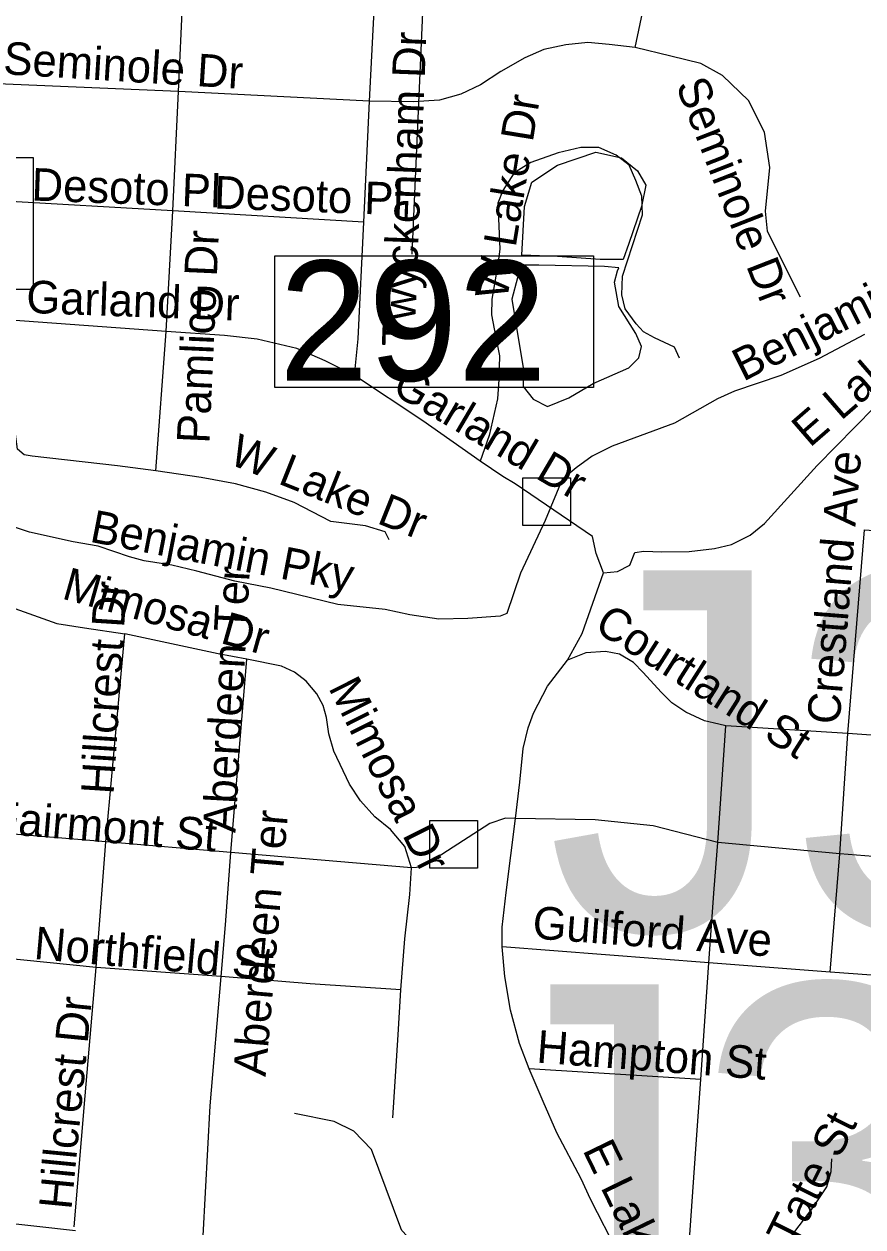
# Model space of a CAD drawing. Extents: x 1662474 to 1856135, y 779280 to 917889.
# Drawn here: x 1759792 to 1762237, y 846717 to 850224 of the extents above; entities that cross this region are included whole.
import ezdxf

# ---------------------------------------------------------------- set-up
doc = ezdxf.new("R2010")
doc.units = 0
for name, color, linetype in [('Exist Hydrographic Creek Single Shore', 7, 'Continuous'), ('Exist Hydrographic Pond Under 1500 Sq Ft', 7, 'Continuous'), ('Exist Road Non-System Structure Non-Sys Other Attributed CELL', 7, 'Continuous'), ('Exist Road Non-System Structure Non-Sys Other Number Label', 7, 'Continuous'), ('Exist Road Non-System Type 51', 7, 'Continuous'), ('Exist Road Non-System Type 51 Label', 7, 'Continuous'), ('Exist Road Primary US Structure Standard Bridge Number Label', 7, 'Continuous'), ('Exist Road Secondary Structure Standard Bridge Number Label', 7, 'Continuous'), ('Exist Road Secondary Type 51 Divided Attributed', 7, 'Continuous')]:
    doc.layers.add(name, color=color, linetype=linetype)

msp = doc.modelspace()

# ---------------------------------------------------------------- linework, layer by layer
at = {"layer": 'Exist Hydrographic Creek Single Shore'}
for points in [[(1762241.6, 849319), (1762110.1, 849248.9), (1761998, 849199), (1761862.9, 849153.1), (1761813.5, 849131.3), (1761688.2, 849060.4), (1761506.1, 848993.5), (1761447.6, 848964.1), (1761401.8, 848929.8), (1761360.8, 848895.6), (1761310.9, 848776.4), (1761239.2, 848622.7), (1761199.1, 848505.9), (1761179.4, 848498), (1761085.8, 848490.4), (1761000.9, 848489.3), (1760916.1, 848501.9)], [(1760916.1, 848501.9), (1760844.8, 848517.4), (1760706.1, 848532.1), (1760511.1, 848579.1), (1760405.9, 848599.8), (1760295.6, 848628.7), (1760222.5, 848646.2), (1760141.4, 848659.1), (1760098.6, 848670.7), (1760007.8, 848701.4), (1759934.5, 848714), (1759807.8, 848742.9), (1759679.4, 848784.9)]]:
    msp.add_lwpolyline(points, dxfattribs=at)
at = {"layer": 'Exist Hydrographic Pond Under 1500 Sq Ft'}
for points in [[(1761471.5, 849537.8), (1761346.6, 849546.1), (1761242.6, 849550.3), (1761250.9, 849691.7), (1761271.7, 849762.5), (1761346.6, 849812.4), (1761459, 849849.8), (1761533.9, 849833.2), (1761579.7, 849795.7), (1761604.7, 849754.1), (1761592.2, 849691.7), (1761554.7, 849583.6), (1761538.1, 849537.8), (1761471.5, 849537.8)], [(1761484, 849517), (1761292.5, 849521.2), (1761246.7, 849521.2), (1761230.1, 849483.7), (1761213.4, 849421.3), (1761225.9, 849350.6), (1761246.7, 849221.6), (1761246.7, 849167.5), (1761275.9, 849130.1), (1761317.5, 849109.3), (1761379.9, 849134.3), (1761450.7, 849175.9), (1761554.7, 849221.6), (1761583.9, 849250.7), (1761592.2, 849284), (1761575.6, 849321.5), (1761525.6, 849400.5), (1761513.1, 849471.2), (1761521.5, 849504.5), (1761525.6, 849512.8), (1761484, 849517)]]:
    msp.add_lwpolyline(points, dxfattribs=at)
at = {"layer": 'Exist Road Non-System Structure Non-Sys Other Attributed CELL'}
for points in [[(1761245.7, 848901), (1761384.7, 848901), (1761384.7, 848762), (1761245.7, 848762)], [(1760974.4, 847902.1), (1761113.4, 847902.1), (1761113.4, 847763.1), (1760974.4, 847763.1)]]:
    msp.add_lwpolyline(points, close=True, dxfattribs=at)
at = {"layer": 'Exist Road Non-System Type 51'}
for p, q in [((1760241.6, 850027.1), (1760262.1, 850455.9)), ((1760798.5, 849998.5), (1760820.9, 850424.4)), ((1760241.6, 850027.1), (1759702.5, 850049.9)), ((1760225.6, 849679.6), (1760241.6, 850027.1)), ((1760798.5, 849998.5), (1760241.6, 850027.1)), ((1760782.2, 849645.8), (1760798.5, 849998.5)), ((1760225.6, 849679.6), (1759718.5, 849707.9)), ((1760206.4, 849327.9), (1760225.6, 849679.6)), ((1760782.2, 849645.8), (1760225.6, 849679.6)), ((1760206.4, 849327.9), (1759739.2, 849361.2)), ((1760175.4, 848921.4), (1760206.4, 849327.9)), ((1761187.5, 848905.1), (1761121.6, 848949.9)), ((1761223.5, 848883.8), (1761187.5, 848905.1)), ((1760030.1, 847840), (1760085.6, 848446.2)), ((1760394.1, 847808.8), (1760441.6, 848372.5)), ((1761814.8, 847837.6), (1761838.1, 848178)), ((1762193, 848155.4), (1761838.1, 848178)), ((1762169.6, 847804.5), (1762193, 848155.4)), ((1762556.5, 848129.8), (1762193, 848155.4)), ((1760030.1, 847840), (1759680.1, 847868.4)), ((1760394.1, 847808.8), (1760030.1, 847840)), ((1762169.6, 847804.5), (1761814.8, 847837.6)), ((1760920.9, 847764.4), (1760394.1, 847808.8)), ((1762142.1, 847459.9), (1762169.6, 847804.5)), ((1762532.1, 847777.2), (1762169.6, 847804.5)), ((1761788, 847487.5), (1761185.9, 847534.2)), ((1760002, 847473.1), (1759652.6, 847509)), ((1761765.1, 847147.4), (1761788, 847487.5)), ((1762142.1, 847459.9), (1761788, 847487.5)), ((1759970.1, 847099.4), (1760002, 847473.1)), ((1760366.8, 847447.4), (1760002, 847473.1)), ((1760334.2, 847070.2), (1760366.8, 847447.4)), ((1762504.5, 847433.9), (1762142.1, 847459.9)), ((1761765.1, 847147.4), (1761264.4, 847177.8)), ((1761751.5, 846958.7), (1761765.1, 847147.4)), ((1759937.9, 846717.4), (1759970.1, 847099.4)), ((1760313.5, 846691.4), (1760334.2, 847070.2)), ((1761724, 846562.6), (1761751.5, 846958.7))]:
    msp.add_line(p, q, dxfattribs=at)
for points in [[(1761573.1, 850155.7), (1761598.2, 850274.4), (1761609.2, 850343.9), (1761607.4, 850387.7), (1761595.4, 850428.4), (1761562.9, 850470.1), (1761377, 850627.1)], [(1761573.1, 850155.7), (1761497.5, 850163.6), (1761435.5, 850170.1), (1761371.5, 850162.8), (1761307.4, 850149.1), (1761251.9, 850124.7), (1761182, 850085.6), (1761122.4, 850046.8), (1761065.1, 850018.9), (1761003, 850002.2), (1760925.9, 849996.6), (1760798.5, 849998.5)], [(1762055.8, 849427.6), (1762037.9, 849461.2), (1761959.6, 849619.8), (1761952.9, 849678.2), (1761966.2, 849805.9), (1761950.5, 849908.7), (1761903.8, 850000.9), (1761828.4, 850073.5), (1761764.4, 850109), (1761677, 850130.5), (1761573.1, 850155.7)], [(1761702.8, 849249.4), (1761687.8, 849281.9), (1761629.5, 849309), (1761597.2, 849326.9), (1761576.2, 849350.2), (1761544.4, 849393.8), (1761534.5, 849434.4), (1761536.4, 849489.2), (1761594.4, 849667.5), (1761593.2, 849722.1), (1761575.6, 849767.8), (1761555.8, 849812.4), (1761517.6, 849841.5), (1761467.2, 849864.1), (1761414.9, 849864.1), (1761348.6, 849848.4), (1761269.4, 849820.2), (1761220.1, 849790.1), (1761187.8, 849738.9), (1761173.4, 849701.9), (1761179.1, 849567.2), (1761173.4, 849522.9), (1761155.2, 849422.1), (1761154.4, 849376.4), (1761166.2, 849314.8), (1761177.5, 849256.2), (1761176.2, 849187.4), (1761172, 849131.6), (1761147.6, 849024.2), (1761121.6, 848949.9)], [(1760754.6, 849199.2), (1760765.8, 849306.4), (1760782.2, 849645.8)], [(1760754.6, 849199.2), (1760669.6, 849241.8), (1760586.8, 849278), (1760471.5, 849304.8), (1760376.5, 849315.5), (1760206.4, 849327.9)], [(1761481.1, 848623.9), (1761521.9, 848627.6), (1761557.4, 848646.8), (1761572.2, 848683.2), (1761598.8, 848686.9), (1761651.2, 848684.9), (1761730.9, 848685.7), (1761804.6, 848695.1), (1761853.9, 848706.1), (1761908.8, 848733.9), (1761950.2, 848767.8), (1762103.5, 848936.5), (1762270.1, 849105.6), (1762411.1, 849223.2), (1762460.1, 849259.7), (1762531.9, 849298.8), (1762583.2, 849317.1), (1762646, 849321.4)], [(1761121.6, 848949.9), (1760953.9, 849067.5), (1760754.6, 849199.2)], [(1760175.4, 848921.4), (1760064.4, 848936.2), (1759815.1, 848964.1), (1759791.8, 848967.8), (1759772.1, 848984.6), (1759767.1, 849028.4), (1759762.1, 849072.8), (1759759.1, 849114)], [(1760856.2, 848720.5), (1760844.8, 848743.7), (1760787, 848760.7), (1760686.1, 848773.6), (1760579.4, 848829.2), (1760496.1, 848859.4), (1760408.5, 848883), (1760308, 848901.9), (1760175.4, 848921.4)], [(1761481.1, 848623.9), (1761459.9, 848680.4), (1761448.9, 848729.4), (1761223.5, 848883.8)], [(1762193, 848155.4), (1762242.1, 848749.7), (1762599.1, 848722.7)], [(1761376.2, 848369.4), (1761418.8, 848447.6), (1761481.1, 848623.9)], [(1759680.1, 847868.4), (1759693.4, 848001.2), (1759715.4, 848293), (1759737.6, 848529.5), (1759887, 848476.2), (1759967.6, 848464.1), (1760085.6, 848446.2)], [(1760441.6, 848372.5), (1760357.4, 848388.2), (1760085.6, 848446.2)], [(1761838.1, 848178), (1761816.9, 848182.8), (1761775.6, 848192.5), (1761720.9, 848217.4), (1761680.4, 848244.9), (1761649.1, 848276.4), (1761596.4, 848333.4), (1761568.6, 848362.9), (1761528.1, 848386.9), (1761487, 848395.1), (1761429.8, 848390.9), (1761376.2, 848369.4)], [(1760920.9, 847764.4), (1760901.9, 847825.9), (1760859.9, 847875.7), (1760814.6, 847912.9), (1760772.9, 847958.9), (1760740.2, 848008.2), (1760694.4, 848103.8), (1760680.1, 848154.7), (1760673.6, 848201.9), (1760663.4, 848236.9), (1760645, 848270.9), (1760613.8, 848308.5), (1760579.9, 848334.8), (1760541.9, 848351.5), (1760441.6, 848372.5)], [(1761224.5, 847907.9), (1761237.4, 848014), (1761246.4, 848111.9), (1761261.2, 848172.5), (1761277.2, 848214.8), (1761317.9, 848293.5), (1761376.2, 848369.4)], [(1761224.5, 847907.9), (1761195.4, 847909.2), (1761150, 847893.5), (1760979.1, 847783.2), (1760950, 847766), (1760920.9, 847764.4)], [(1761185.9, 847534.2), (1761185.9, 847590.7), (1761197.2, 847692.5), (1761224.5, 847907.9)], [(1761814.8, 847837.6), (1761626.1, 847886.4), (1761456.5, 847903.8), (1761224.5, 847907.9)], [(1760002, 847473.1), (1760013, 847611.9), (1760030.1, 847840)], [(1761788, 847487.5), (1761803.5, 847702.7), (1761814.8, 847837.6)], [(1760366.8, 847447.4), (1760379.4, 847598), (1760394.1, 847808.8)], [(1760890.1, 847408), (1760901.9, 847557), (1760916.1, 847686.2), (1760920.9, 847764.4)], [(1761264.4, 847177.8), (1761236.1, 847252.1), (1761209.9, 847349.4), (1761193.2, 847447.6), (1761185.9, 847534.2)], [(1760890.1, 847408), (1760625.6, 847425.6), (1760366.8, 847447.4)], [(1760866.8, 847035), (1760882.2, 847277.5), (1760890.1, 847408)], [(1761345, 846991.4), (1761305.1, 847082.8), (1761264.4, 847177.8)], [(1760805.1, 846942.9), (1760753.1, 846996.2), (1760695.4, 847024.8), (1760580.1, 847048.1)], [(1761547.9, 846581.5), (1761523.4, 846640.5), (1761443.1, 846798), (1761415.9, 846857.1), (1761345, 846991.4)], [(1760957.5, 846642.2), (1760948.9, 846646.8), (1760943.1, 846651.8), (1760896.5, 846703.1), (1760893.2, 846707.4), (1760890.1, 846713.5), (1760805.1, 846942.9)], [(1762005.4, 846541.9), (1762013.5, 846656.5), (1762030.2, 846692.8), (1762091.4, 846773.4), (1762132.1, 846833.9), (1762145, 846878.6), (1762147.1, 846915.6)]]:
    msp.add_lwpolyline(points, dxfattribs=at)
at = {"layer": 'Exist Road Primary US Structure Standard Bridge Number Label'}
msp.add_line((1761022.6, 851813), (1760922.2, 849552.7), dxfattribs=at)
msp.add_lwpolyline([(1760522.6, 849548.3), (1761451.6, 849548.3), (1761451.6, 849164.2), (1760522.6, 849164.2)], close=True, dxfattribs=at)
at = {"layer": 'Exist Road Secondary Structure Standard Bridge Number Label'}
msp.add_lwpolyline([(1758889.1, 849834.3), (1759818.1, 849834.3), (1759818.1, 849450.2), (1758889.1, 849450.2)], close=True, dxfattribs=at)
at = {"layer": 'Exist Road Secondary Type 51 Divided Attributed'}
msp.add_lwpolyline([(1759941.5, 846705.8), (1759229.3, 846785.9), (1759228.9, 846785.9)], dxfattribs=at)

# ---------------------------------------------------------------- texts
at = {"layer": 'Exist Road Non-System Structure Non-Sys Other Number Label'}
for s, p in [('J393', (1761315.2, 847581.5)), ('J396', (1761043.9, 846374.3))]:
    msp.add_text(s, height=1049.86, dxfattribs=at).set_placement(p)
at = {"layer": 'Exist Road Non-System Type 51 Label'}
for s, rotation, p in [('Twyckenham Dr', 87.7988, (1760929.6, 849282.2)), ('Seminole Dr', 356.4517, (1759729.5, 850077.8)), ('Seminole Dr', 291.3157, (1761690.7, 850046.2)), ('W Lake Dr', 80.7605, (1761199.8, 849417.3)), ('Desoto Pl', 357.906, (1759812.4, 849709.3)), ('Desoto Pl', 357.8861, (1760344.7, 849686.3)), ('Pamlico Dr', 87.4186, (1760331.8, 848999.7)), ('Benjamin Pky', 26.5793, (1761888.2, 849180.7)), ('Garland Dr', 357.915, (1759797.1, 849381.8)), ('E Lake Dr', 40.9166, (1762082.5, 848987.1)), ('Garland Dr', 329.4547, (1760860, 849149.4)), ('W Lake Dr', 338.1545, (1760384.9, 848943.1)), ('Crestland Ave', 85.4287, (1762169.2, 848180.1)), ('Benjamin Pky', 349.0859, (1759980.2, 848714.9)), ('Mimosa Dr', 344.3485, (1759898.8, 848549.7)), ('Aberdeen Ter', 86.8559, (1760407.8, 847864.9)), ('Hillcrest Dr', 86.3548, (1760052.4, 847976.5)), ('Courtland St', 327.5403, (1761450, 848457.9)), ('Mimosa Dr', 296.6712, (1760677.7, 848289.3)), ('Fairmont St', 355.2113, (1759695.1, 847865.9)), ('Aberdeen Ter', 85.1385, (1760495.9, 847154)), ('Guilford Ave', 355.632, (1761271.8, 847558.5)), ('Northfield St', 354.9168, (1759818.3, 847498.7)), ('Hillcrest Dr', 84.4312, (1759929.5, 846765.7)), ('Hampton St', 355.6889, (1761283.9, 847196.7)), ('N Tate St', 63.2825, (1761980.8, 846541.2)), ('E Lake Dr', 295.8837, (1761418.8, 846941.7))]:
    msp.add_text(s, height=95, rotation=rotation, dxfattribs=at).set_placement(p)
at = {"layer": 'Exist Road Primary US Structure Standard Bridge Number Label'}
msp.add_text('292', height=350, dxfattribs=at).set_placement((1760535.2, 849183.9))

doc.saveas('drawing.dxf')
